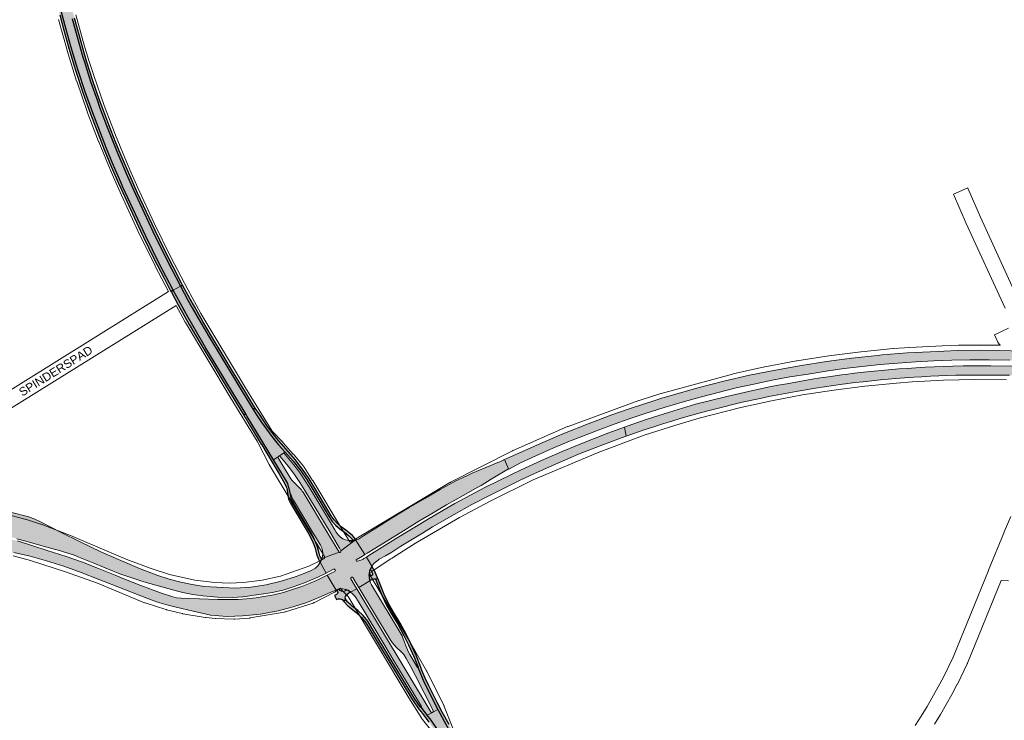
# Paper-space layout 'Layout1' of a CAD drawing. Header units: metres. Extents: x 123097 to 144122, y 392739 to 407589.
# Tile 416 of 510: x 133311 to 134132, y 400876 to 401461. Entities that reach past the tile are written whole.
import ezdxf
from ezdxf.enums import TextEntityAlignment as Align

# ---------------------------------------------------------------- set-up
doc = ezdxf.new("R2010")
doc.units = ezdxf.units.M
doc.header["$MEASUREMENT"] = 0
for name, color, linetype, lineweight in [('gs-anno-wegen algemeen tekst', 7, 'Continuous', 0), ('gs-knt-aanvullende hoofdweg', 7, 'Continuous', 0), ('gs-knt-hoofdweg', 7, 'Continuous', 0), ('gs-knt-wegen algemeen', 7, 'Continuous', 0), ('ir-ARC-asfalt-hoofdwegen-te inspecteren', 5, 'Continuous', 0), ('ir-ARC-fietspaden naastliggend- te inspecteren', 1, 'Continuous', 0)]:
    doc.layers.add(name, color=color, linetype=linetype, lineweight=lineweight)
doc.styles.add('Style-Arial', font='arial.ttf')

psp = doc.layouts.get("Layout1")

# ---------------------------------------------------------------- hatches: boundary and pattern name
at = {"layer": 'ir-ARC-asfalt-hoofdwegen-te inspecteren', "linetype": 'Continuous', "lineweight": 13, "extrusion": (0, 0, -1)}
for points in [[(-133389.48, 401357.037), (-133383.472, 401372.308), (-133377.695, 401387.667), (-133375.843, 401392.937), (-133370.201, 401409.06), (-133365.002, 401425.332), (-133363.844, 401429.224), (-133354.813, 401461.391), (-133353.392, 401466.687), (-133348.787, 401484.36), (-133344.429, 401502.096), (-133341.296, 401515.199), (-133340.071, 401520.824), (-133333.128, 401519.324), (-133340.473, 401488.097), (-133342.422, 401480.554), (-133349.804, 401452.367), (-133353.974, 401437.52), (-133358.347, 401422.731), (-133359.779, 401418.271), (-133365.63, 401400.442), (-133371.983, 401382.786), (-133383.415, 401353.076), (-133389.253, 401339.039), (-133395.342, 401325.109), (-133397.217, 401320.898), (-133413.673, 401285.342), (-133416.287, 401279.97), (-133427.45, 401257.348), (-133439.054, 401234.95), (-133445.233, 401238.217), (-133437.616, 401252.89), (-133430.202, 401267.667), (-133422.199, 401283.995), (-133407.608, 401315.051), (-133400.977, 401329.804), (-133392.928, 401348.608)], [(-133693.574, 400830.558), (-133673.177, 400861.765), (-133666.781, 400872.374), (-133659.821, 400885.306), (-133655.717, 400883.097), (-133655.307, 400882.876), (-133650.991, 400880.553), (-133654.201, 400876.387), (-133687.883, 400826.795)]]:
    psp.add_hatch(color=5, dxfattribs=at).paths.add_polyline_path(points, flags=0)
at = {"layer": 'ir-ARC-asfalt-hoofdwegen-te inspecteren', "linetype": 'Continuous', "lineweight": 13}
for points in [[(133499.637, 401131.831), (133500.955, 401129.651), (133504.851, 401123.205), (133522.88, 401093.482), (133526.979, 401096.348), (133526.991, 401096.356), (133531.437, 401099.465), (133532.391, 401100.254), (133527.077, 401106.125), (133521.522, 401112.849), (133512.571, 401125.159), (133508.151, 401131.838), (133505.84, 401135.591), (133497.519, 401149.105), (133479.231, 401179.405), (133469.441, 401195.596), (133462.154, 401207.888), (133455.075, 401220.301), (133451.46, 401226.785), (133445.233, 401238.217), (133439.054, 401234.95), (133451.294, 401212.915), (133463.818, 401191.04), (133466.352, 401186.771), (133473.321, 401175.324), (133481.351, 401162.013), (133489.461, 401148.667)], [(134156.177, 401183.819), (134147.89, 401184.118), (134128.223, 401184.699), (134111.762, 401184.847), (134093.279, 401184.628), (134070.587, 401183.716), (134051.531, 401182.705), (134030.696, 401181.025), (134026.745, 401180.662), (134005.287, 401178.313), (133983.983, 401175.587), (133963.143, 401172.301), (133941.47, 401168.396), (133919.965, 401164.001), (133898.489, 401159.099), (133876.755, 401153.5), (133846.839, 401144.85), (133840.94, 401143.008), (133819.379, 401136.048), (133804.954, 401130.974), (133785.429, 401123.646), (133765.69, 401115.759), (133745.475, 401107.108), (133725.036, 401097.974), (133715.516, 401093.779), (133718.908, 401086.128), (133719.099, 401085.74), (133728.935, 401090.907), (133738.611, 401095.396), (133753.453, 401102.047), (133768.369, 401108.388), (133783.635, 401114.486), (133795.785, 401119.224), (133807.72, 401123.597), (133818.576, 401127.42), (133833.62, 401132.491), (133848.594, 401137.166), (133863.668, 401141.731), (133878.686, 401145.85), (133893.656, 401149.793), (133908.679, 401153.423), (133923.633, 401156.734), (133938.691, 401159.841), (133949.02, 401161.877), (133953.643, 401162.725), (133968.728, 401165.088), (133985.473, 401167.838), (133998.781, 401169.625), (134013.783, 401171.406), (134028.899, 401172.974), (134043.668, 401174.228), (134058.769, 401175.314), (134073.66, 401176.068), (134088.719, 401176.606), (134103.723, 401176.891), (134119.804, 401176.912), (134137.108, 401176.608), (134152.482, 401176.093), (134163.64, 401175.62), (134182.043, 401174.616), (134197.068, 401173.616), (134200.515, 401173.348), (134204.385, 401180.918), (134193.461, 401181.724), (134182.04, 401182.47), (134176.153, 401182.826), (134165.05, 401183.498)], [(134057.065, 401162.39), (134063.512, 401162.822), (134070.787, 401163.234), (134077.856, 401163.569), (134084.928, 401163.833), (134091.892, 401164.011), (134098.857, 401164.124), (134112.701, 401164.198), (134122.944, 401164.181), (134136.905, 401163.989), (134171.446, 401162.717), (134184.944, 401161.972), (134194.473, 401161.298), (134198.059, 401168.547), (134178.659, 401169.886), (134163.847, 401170.733), (134140.343, 401171.64), (134121.219, 401171.924), (134113.971, 401171.972), (134106.723, 401171.956), (134098.137, 401171.828), (134089.553, 401171.626), (134081.828, 401171.387), (134074.105, 401171.086), (134066.33, 401170.727), (134058.558, 401170.298), (134051.554, 401169.823), (134044.555, 401169.281), (134030.021, 401168.013), (134014.957, 401166.508), (134007.559, 401165.701), (134000, 401164.711), (133997.018, 401164.341), (133985.919, 401162.786), (133979.066, 401161.765), (133972.22, 401160.694), (133950.903, 401157.032), (133943.825, 401155.744), (133936.677, 401154.321), (133922.543, 401151.333), (133915.556, 401149.78), (133908.233, 401148.071), (133900.924, 401146.307), (133874.87, 401139.814), (133853.188, 401133.368), (133834.463, 401127.337), (133822.552, 401123.319), (133815.73, 401120.851), (133817.113, 401113.24), (133831.994, 401118.44), (133840.792, 401121.345), (133847.463, 401123.47), (133855.195, 401125.854), (133862.946, 401128.175), (133869.905, 401130.199), (133876.883, 401132.159), (133883.958, 401134.061), (133898.571, 401137.851), (133906.113, 401139.725), (133913.778, 401141.493), (133928.785, 401144.763), (133936.123, 401146.283), (133943.458, 401147.736), (133958.863, 401150.61), (133966.936, 401152.011), (133974.985, 401153.274), (133997.607, 401156.575), (134000, 401156.869), (134007.801, 401157.888), (134014.696, 401158.666), (134029.046, 401160.155), (134035.553, 401160.761), (134035.667, 401160.771), (134042.065, 401161.316), (134049.151, 401161.86)], [(133721.236, 401081.404), (133699.666, 401070.653), (133674.135, 401057.026), (133652.62, 401044.62), (133624.633, 401027.522), (133602.288, 401013.663), (133600.26, 401012.404), (133604.882, 401004.877), (133606.576, 401007.022), (133606.736, 401007.191), (133609.053, 401009.099), (133610.015, 401009.858), (133611.066, 401010.574), (133616.105, 401013.567), (133621.425, 401016.553), (133629.111, 401021.375), (133647.055, 401032.423), (133655.479, 401037.511), (133673.387, 401047.948), (133688.256, 401056.141), (133705.111, 401064.959), (133729.123, 401076.723), (133743.011, 401083.279), (133759.946, 401090.797), (133777.167, 401098.118), (133795.39, 401105.317), (133813.123, 401111.846), (133817.113, 401113.24), (133815.73, 401120.851), (133801.771, 401115.8), (133780.557, 401107.516), (133763.622, 401100.56), (133746.26, 401092.939), (133729.293, 401085.093)], [(133574.065, 401035.044), (133570.247, 401041.379), (133552.273, 401071.201), (133549.818, 401075.171), (133546.786, 401079.84), (133543.813, 401084.103), (133539.848, 401089.26), (133531.437, 401099.465), (133526.991, 401096.356), (133527.678, 401096.525), (133528.305, 401096.197), (133534.98, 401088.196), (133540.263, 401081.337), (133544.789, 401074.716), (133549.018, 401067.901), (133569.968, 401033.053), (133577.873, 401019.818), (133578.979, 401017.596), (133591.254, 401026.755), (133588.017, 401026.108), (133585.462, 401026.178), (133582.971, 401026.752), (133580.6, 401027.753), (133578.462, 401029.186), (133576.636, 401030.999), (133575.188, 401033.127)], [(133539.514, 401059.866), (133555.967, 401032.459), (133557.805, 401029.398), (133561.23, 401023.693), (133561.986, 401022.409), (133563.04, 401020.167), (133563.671, 401017.771), (133563.859, 401015.301), (133563.596, 401012.837), (133563.189, 401011.239), (133577.567, 401016.437), (133567.742, 401032.744), (133547.456, 401066.516), (133546.829, 401067.471), (133546.094, 401068.385), (133538.427, 401076.319), (133537.321, 401077.61), (133536.354, 401079.009), (133526.684, 401095.046), (133526.582, 401095.753), (133526.979, 401096.348), (133522.88, 401093.482), (133532.896, 401076.968), (133534.633, 401073.736), (133535.666, 401070.215), (133535.751, 401069.807), (133536.954, 401064.721), (133537.171, 401064.821), (133538.202, 401062.277)], [(133715.516, 401093.779), (133714.729, 401093.432), (133714.802, 401093.297), (133688.512, 401082.277), (133686.243, 401081.335), (133679.788, 401078.347), (133674.879, 401075.924), (133661.904, 401068.84), (133648.913, 401061.347), (133636.066, 401053.67), (133623.258, 401045.835), (133610.492, 401037.868), (133597.808, 401029.986), (133593.595, 401027.424), (133593.41, 401027.349), (133591.254, 401026.755), (133598.9, 401014.42), (133600.988, 401015.719), (133607.348, 401019.676), (133631.113, 401034.411), (133643.951, 401042.232), (133655.959, 401049.385), (133667.23, 401055.849), (133681.147, 401063.713), (133693.354, 401070.579), (133695.94, 401072.05), (133704.466, 401077.246), (133718.908, 401086.128)], [(133174.33, 401044.296), (133174.708, 401043.944), (133195.908, 401042.784), (133208.558, 401041.9), (133223.527, 401040.78), (133232.851, 401040.07), (133244.108, 401039.212), (133251.672, 401038.601), (133254.549, 401038.325), (133257.856, 401037.927), (133265.002, 401036.982), (133279.307, 401034.682), (133293.944, 401031.578), (133308.759, 401027.729), (133316.245, 401025.592), (133330.723, 401021.527), (133345.072, 401017.471), (133353.003, 401015.24), (133356.077, 401014.226), (133359.065, 401012.981), (133373.039, 401007.215), (133388.922, 401000.676), (133394.739, 400998.453), (133407.013, 400994.142), (133414.662, 400991.725), (133434.63, 400986.169), (133443.717, 400983.655), (133447.104, 400982.794), (133455.443, 400981.216), (133463.846, 400980.022), (133476.052, 400979.067), (133488.292, 400978.814), (133497.292, 400979.242), (133521.974, 400982.824), (133531.695, 400985.168), (133539.29, 400987.577), (133548.696, 400990.937), (133559.732, 400995.724), (133566.635, 400999.112), (133561.848, 401008.021), (133560.086, 401005.29), (133557.72, 401003.061), (133554.888, 401001.466), (133553.072, 401000.637), (133541.742, 400996.265), (133529.285, 400992.257), (133516.734, 400989.315), (133504.016, 400987.358), (133491.047, 400986.342), (133464.853, 400987.948), (133455.075, 400989.412), (133445.392, 400991.412), (133435.834, 400993.941), (133426.43, 400996.993), (133410.898, 401002.987), (133395.54, 401009.413), (133378.777, 401016.914), (133362.188, 401024.792), (133345.245, 401033.159), (133328.472, 401041.86), (133323.642, 401044.08), (133318.632, 401045.857), (133303.533, 401049.87), (133288.276, 401053.234), (133275.029, 401055.726), (133261.691, 401057.676), (133248.285, 401059.079), (133237.202, 401059.813), (133230.863, 401060.272), (133224.557, 401061.065), (133199.585, 401058.538), (133202.167, 401056.995), (133202.33, 401056.429), (133201.852, 401056.085), (133199.3, 401056.311), (133198.915, 401056.475), (133198.751, 401056.861), (133198.81, 401058.145), (133199.091, 401058.502), (133186.596, 401057.592), (133184.37, 401057.549), (133175.294, 401058.361), (133168.245, 401058.65), (133160.301, 401059.077), (133156.795, 401059.337), (133155.789, 401045.696), (133159.294, 401045.442)], [(133169.152, 401043.022), (133159.656, 401043.622), (133155.658, 401043.914), (133154.523, 401028.525), (133154.89, 401028.498), (133155.019, 401029.848), (133163.457, 401029.305), (133165.388, 401029.181), (133183.442, 401027.719), (133184.329, 401026.898), (133184.638, 401025.73), (133203.854, 401024.559), (133203.255, 401024.976), (133203.216, 401025.231), (133206.31, 401026.106), (133209.523, 401026.242), (133210.956, 401026.193), (133215.414, 401025.823), (133215.327, 401025.665), (133260.36, 401022.37), (133276.33, 401020.903), (133292.209, 401018.649), (133306.055, 401016.13), (133319.785, 401013.036), (133333.373, 401009.372), (133347.919, 401004.698), (133362.324, 400999.606), (133376.577, 400994.102), (133397.844, 400985.575), (133418.434, 400977.62), (133426.062, 400974.92), (133433.805, 400972.571), (133441.648, 400970.58), (133455.874, 400967.261), (133470.137, 400963.92), (133484.016, 400962.787), (133497.021, 400963.289), (133511.929, 400964.845), (133526.615, 400967.553), (133539.208, 400970.778), (133550.55, 400974.58), (133551.899, 400975.123), (133560.743, 400978.686), (133570.122, 400982.869), (133574.91, 400984.797), (133575.073, 400984.871), (133567.659, 400997.328), (133558.649, 400992.98), (133553.386, 400990.761), (133546.468, 400987.986), (133538.628, 400985.264), (133531.011, 400982.951), (133522.968, 400981.011), (133514.62, 400979.404), (133508.323, 400978.462), (133500.369, 400977.501), (133493.204, 400977.052), (133486.795, 400976.9), (133476.27, 400977.131), (133461.161, 400977.633), (133445.676, 400978.102), (133441.74, 400978.518), (133437.909, 400979.513), (133429.406, 400982.36), (133420.972, 400985.405), (133419.664, 400985.878), (133412.151, 400988.795), (133399.387, 400993.778), (133390.717, 400997.277), (133376.925, 401002.757), (133363.398, 401008.029), (133349.739, 401012.951), (133334.07, 401017.969), (133309.221, 401025.834), (133302.902, 401027.509), (133290.802, 401029.59), (133278.643, 401031.297), (133266.438, 401032.628), (133213.141, 401036.434), (133212.661, 401036.468), (133195.527, 401037.771), (133194.347, 401038.234), (133193.543, 401039.213), (133193.318, 401040.46), (133193.729, 401041.658), (133194.672, 401042.505), (133195.908, 401042.784), (133174.708, 401043.944), (133174.652, 401043.49), (133174.267, 401043.244), (133171.715, 401043.008)], [(133592.326, 400985.96), (133590.173, 400989.538), (133587.28, 400994.311), (133587.206, 400994.714), (133587.436, 400995.054), (133588.238, 400995.529), (133588.636, 400995.592), (133588.965, 400995.361), (133591.883, 400990.527), (133594.022, 400987.01), (133603.149, 400992.499), (133602.513, 400995.206), (133602.539, 400997.986), (133602.636, 400998.86), (133602.843, 401000.327), (133603.102, 401001.303), (133603.882, 401003.145), (133604.882, 401004.877), (133600.26, 401012.404), (133598.173, 401011.124), (133597.594, 401010.792), (133595.734, 401009.927), (133592.919, 401008.853), (133592.146, 401008.881), (133591.632, 401009.459), (133591.638, 401009.815), (133591.862, 401010.093), (133596.91, 401013.148), (133598.9, 401014.42), (133591.254, 401026.755), (133578.979, 401017.596), (133579.036, 401017.037), (133578.712, 401016.578), (133578.276, 401016.282), (133577.888, 401016.207), (133577.567, 401016.437), (133563.189, 401011.239), (133562.622, 401009.587), (133561.848, 401008.021), (133566.635, 400999.112), (133569.322, 401000.4), (133572.904, 401002.269), (133573.686, 401002.308), (133574.274, 401001.792), (133574.338, 401001.012), (133573.841, 401000.407), (133570.261, 400998.638), (133567.659, 400997.328), (133575.073, 400984.871), (133578.197, 400985.87), (133578.281, 400985.886), (133580.66, 400985.86), (133581.818, 400985.676), (133582.822, 400985.414), (133585.112, 400984.508), (133587.144, 400983.115)], [(133594.022, 400987.01), (133620.102, 400943.681), (133621.853, 400941.232), (133625.205, 400937.309), (133628.965, 400933.775), (133631.421, 400931.017), (133633.406, 400927.902), (133637.354, 400920.861), (133641.103, 400913.838), (133655.996, 400884.326), (133656.054, 400883.667), (133655.717, 400883.097), (133659.821, 400885.306), (133648.419, 400907.767), (133643.238, 400920.543), (133642.873, 400920.331), (133636.597, 400931.123), (133635.215, 400933.677), (133633.976, 400936.304), (133631.096, 400944.275), (133630.018, 400946.839), (133629.31, 400948.2), (133604.634, 400989.261), (133603.808, 400990.837), (133603.152, 400992.491), (133603.149, 400992.499)], [(133654.127, 400883.32), (133592.326, 400985.96), (133587.144, 400983.115), (133588.781, 400981.783), (133590.193, 400980.298), (133590.39, 400980.09), (133591.473, 400978.665), (133591.481, 400978.652), (133594.178, 400974.168), (133616.436, 400937.165), (133622.454, 400927.173), (133630.837, 400913.204), (133646.221, 400887.744), (133646.306, 400886.995), (133646.136, 400886.853), (133650.991, 400880.553), (133655.307, 400882.876), (133654.646, 400882.908)]]:
    psp.add_hatch(color=5, dxfattribs=at).paths.add_polyline_path(points, flags=0)
at = {"layer": 'ir-ARC-fietspaden naastliggend- te inspecteren', "linetype": 'Continuous', "lineweight": 30}
for points in [[(133338.532, 401487.613), (133340.574, 401479.456), (133344.418, 401464.771), (133347.875, 401451.839), (133352.053, 401436.966), (133356.433, 401422.151), (133357.87, 401417.674), (133363.739, 401399.791), (133370.111, 401382.082), (133377.523, 401362.555), (133381.561, 401352.325), (133387.412, 401338.254), (133393.517, 401324.291), (133395.395, 401320.073), (133411.865, 401284.487), (133414.48, 401279.113), (133422.816, 401261.965), (133431.487, 401244.984), (133437.24, 401233.993), (133437.755, 401234.265), (133439.054, 401234.95), (133427.45, 401257.348), (133416.287, 401279.97), (133413.673, 401285.342), (133397.217, 401320.898), (133395.342, 401325.109), (133389.253, 401339.039), (133383.415, 401353.076), (133371.983, 401382.786), (133365.63, 401400.442), (133359.779, 401418.271), (133358.347, 401422.731), (133353.974, 401437.52), (133349.804, 401452.367), (133342.422, 401480.554), (133340.473, 401488.097), (133333.128, 401519.324), (133331.202, 401518.908), (133334.756, 401503.234)], [(133559.072, 401014.022), (133559.944, 401011.384), (133560.296, 401010.657), (133561.276, 401008.939), (133561.848, 401008.021), (133562.622, 401009.587), (133563.189, 401011.239), (133562.813, 401011.202), (133562.51, 401011.427), (133561.998, 401012.298), (133561.51, 401013.445), (133560.883, 401015.759), (133559.414, 401020.954), (133557.407, 401026.484), (133554.793, 401031.755), (133554.461, 401032.33), (133542.771, 401051.877), (133538.141, 401060.266), (133537.517, 401061.595), (133537.159, 401063.019), (133536.993, 401064.395), (133536.954, 401064.721), (133535.751, 401069.807), (133535.666, 401070.215), (133534.633, 401073.736), (133532.896, 401076.968), (133522.88, 401093.482), (133504.851, 401123.205), (133500.955, 401129.651), (133499.637, 401131.831), (133497.932, 401130.797), (133498.989, 401129.055), (133499.145, 401129.152), (133503.406, 401121.971), (133512.59, 401106.627), (133512.721, 401106.63), (133515.93, 401101.251), (133527.505, 401081.848), (133529.76, 401078.068), (133531.991, 401074.057), (133533.435, 401070.909), (133533.817, 401069.784), (133534.08, 401068.625), (133534.443, 401066.648), (133534.965, 401062.762), (133535.435, 401060.607), (133536.32, 401058.587), (133536.991, 401057.303), (133540.722, 401051.12), (133551.775, 401032.597), (133554.051, 401028.538), (133555.951, 401024.291), (133557.461, 401019.889)], [(133645.163, 400921.96), (133642.118, 400929.726), (133637.408, 400940.058), (133633.342, 400948.107), (133628.373, 400957.346), (133622.79, 400966.584), (133618.732, 400973.745), (133615.192, 400981.177), (133612.188, 400988.84), (133609.842, 400994.646), (133607.933, 400993.875), (133610.119, 400988.402), (133613.246, 400980.504), (133616.899, 400972.835), (133621.061, 400965.43), (133626.564, 400956.32), (133631.485, 400946.992), (133635.443, 400939.199), (133640.107, 400929.009), (133643.445, 400920.663), (133643.238, 400920.543), (133648.419, 400907.767), (133659.821, 400885.306), (133666.781, 400872.374), (133673.177, 400861.765), (133693.574, 400830.558), (133695.261, 400831.673), (133688.49, 400841.915), (133682.548, 400851.031), (133676.77, 400860.261), (133672.766, 400866.903), (133669.237, 400872.899), (133663.497, 400883.18), (133659.26, 400891.206), (133652.33, 400904.889), (133649.369, 400911.361), (133646.676, 400917.825)], [(133586.604, 400983.173), (133587.144, 400983.115), (133585.112, 400984.508), (133582.822, 400985.414), (133583.149, 400985.142), (133583.189, 400984.719), (133582.662, 400984.171), (133581.145, 400983.71), (133579.566, 400983.857), (133578.16, 400984.592), (133577.827, 400985.256), (133577.891, 400985.636), (133578.197, 400985.87), (133575.073, 400984.871), (133575.42, 400984.832), (133575.654, 400984.574), (133576.137, 400983.794), (133576.359, 400982.887), (133576.114, 400981.986), (133575.463, 400981.316), (133574.3, 400980.571), (133573.768, 400980.313), (133575.302, 400977.156), (133576.864, 400977.653), (133578.501, 400977.56), (133579.997, 400976.888), (133581.154, 400975.727), (133583.06, 400977.033), (133582.671, 400978.281), (133582.878, 400979.571), (133584.102, 400981.264), (133585.633, 400982.685)], [(133620.229, 400927.784), (133615.624, 400935.444), (133604.587, 400953.771), (133601.397, 400958.88), (133597.593, 400963.549), (133593.234, 400967.706), (133588.822, 400971.077), (133586.954, 400972.751), (133585.193, 400974.537), (133584.638, 400975.161), (133583.06, 400977.033), (133581.154, 400975.727), (133581.38, 400975.36), (133584.785, 400971.791), (133588.594, 400968.657), (133591.851, 400966.157), (133596.074, 400962.114), (133599.748, 400957.566), (133602.814, 400952.587), (133614.646, 400933.075), (133617.343, 400928.597), (133633.411, 400901.838), (133638.746, 400893.419), (133644.16, 400885.654), (133644.973, 400884.64), (133647.889, 400880.757), (133652.487, 400874.772), (133658.578, 400866.262), (133676.286, 400840.378), (133686.231, 400825.703), (133687.883, 400826.795), (133654.201, 400876.387), (133650.991, 400880.553), (133646.136, 400886.853), (133645.567, 400887.314), (133640.532, 400894.535), (133635.161, 400902.975)]]:
    psp.add_hatch(color=1, dxfattribs=at).paths.add_polyline_path(points, flags=0)
at = {"layer": 'ir-ARC-fietspaden naastliggend- te inspecteren', "linetype": 'Continuous', "lineweight": 30, "extrusion": (0, 0, -1)}
for points in [[(-133356.743, 401461.916), (-133355.324, 401467.205), (-133350.725, 401484.851), (-133346.375, 401502.559), (-133343.529, 401514.648), (-133343.24, 401515.878), (-133342.07, 401521.256), (-133340.071, 401520.824), (-133341.296, 401515.199), (-133344.429, 401502.096), (-133348.787, 401484.36), (-133353.392, 401466.687), (-133354.813, 401461.391), (-133363.844, 401429.224), (-133365.002, 401425.332), (-133370.201, 401409.06), (-133375.843, 401392.937), (-133377.695, 401387.667), (-133383.472, 401372.308), (-133389.48, 401357.037), (-133392.928, 401348.608), (-133400.977, 401329.804), (-133407.608, 401315.051), (-133422.199, 401283.995), (-133430.202, 401267.667), (-133437.616, 401252.89), (-133445.233, 401238.217), (-133447.006, 401239.154), (-133446.124, 401240.781), (-133438.965, 401254.617), (-133431.997, 401268.55), (-133424.003, 401284.858), (-133409.424, 401315.889), (-133402.816, 401330.591), (-133394.773, 401349.38), (-133391.336, 401357.783), (-133385.339, 401373.026), (-133379.572, 401388.357), (-133377.722, 401393.623), (-133372.098, 401409.695), (-133366.915, 401425.915), (-133365.765, 401429.78)], [(-133456.821, 401221.277), (-133453.341, 401227.47), (-133447.006, 401239.154), (-133445.233, 401238.217), (-133451.46, 401226.785), (-133455.075, 401220.301), (-133462.154, 401207.888), (-133469.441, 401195.596), (-133479.231, 401179.405), (-133497.519, 401149.105), (-133505.84, 401135.591), (-133507.63, 401136.676), (-133506.225, 401138.835), (-133499.356, 401149.97), (-133489.56, 401166.18), (-133480.865, 401180.591), (-133471.153, 401196.63), (-133463.883, 401208.893)], [(-133464.644, 401185.731), (-133471.613, 401174.284), (-133479.7, 401160.809), (-133487.535, 401147.935), (-133497.932, 401130.797), (-133499.637, 401131.831), (-133489.461, 401148.667), (-133481.351, 401162.013), (-133473.321, 401175.324), (-133466.352, 401186.771), (-133463.818, 401191.04), (-133451.294, 401212.915), (-133439.054, 401234.95), (-133437.755, 401234.265), (-133437.24, 401233.993), (-133437.58, 401233.344), (-133443.197, 401222.853), (-133452.543, 401206.373), (-133462.101, 401190.015)], [(-133532.391, 401100.254), (-133539.327, 401092.383), (-133545.475, 401084.427), (-133550.786, 401076.488), (-133557.252, 401065.955), (-133569.215, 401045.866), (-133571.709, 401042.205), (-133574.717, 401038.836), (-133578.143, 401035.891), (-133581.942, 401033.196), (-133585.761, 401030.091), (-133587.625, 401028.171), (-133588.349, 401027.201), (-133588.484, 401026.563), (-133588.017, 401026.108), (-133591.254, 401026.755), (-133590.037, 401028.645), (-133588.627, 401030.396), (-133586.014, 401032.751), (-133583.228, 401034.898), (-133579.315, 401037.613), (-133576.149, 401040.339), (-133573.367, 401043.457), (-133571.018, 401046.912), (-133559.026, 401067.091), (-133552.592, 401077.564), (-133547.118, 401085.685), (-133540.838, 401093.841), (-133525.525, 401111.308), (-133517.821, 401121.336), (-133511.053, 401131.465), (-133510.237, 401132.673), (-133507.63, 401136.676), (-133505.84, 401135.591), (-133508.151, 401131.838), (-133512.571, 401125.159), (-133521.522, 401112.849), (-133527.077, 401106.125)], [(-133603.217, 401001.565), (-133603.739, 401001.684), (-133604.086, 401001.515), (-133604.358, 401001.194), (-133605.108, 400999.345), (-133605.397, 400998.34), (-133605.301, 400997.608), (-133604.772, 400997.093), (-133604.224, 400996.92), (-133603.294, 400996.59), (-133602.883, 400996.615), (-133602.652, 400996.955), (-133602.539, 400997.986), (-133602.513, 400995.206), (-133603.149, 400992.499), (-133603.172, 400992.897), (-133603.473, 400993.158), (-133606.884, 400994.336), (-133607.523, 400994.366), (-133607.933, 400993.875), (-133609.842, 400994.646), (-133609.635, 400995.16), (-133607.223, 401000.406), (-133606.79, 401001.35), (-133606.25, 401002.402), (-133604.882, 401004.877), (-133603.882, 401003.145), (-133603.102, 401001.303)]]:
    psp.add_hatch(color=1, dxfattribs=at).paths.add_polyline_path(points, flags=0)

# ---------------------------------------------------------------- linework, layer by layer
at = {"layer": 'gs-knt-aanvullende hoofdweg', "color": 7, "linetype": 'Continuous', "flags": 128}
for points in [[(133435.311, 401233.818), (133424.197, 401255.07), (133424.117, 401255.227), (133409.696, 401284.459), (133409.616, 401284.626), (133395.917, 401314.203), (133395.861, 401314.329), (133389.284, 401329.242), (133389.247, 401329.326), (133382.854, 401344.318), (133382.807, 401344.43), (133376.972, 401358.748), (133376.907, 401358.914), (133367.433, 401383.838), (133367.356, 401384.049), (133358.633, 401409.246), (133358.58, 401409.406), (133354.503, 401422.101), (133354.469, 401422.208), (133350.583, 401434.962), (133350.536, 401435.124), (133343.34, 401460.799)], [(133357.833, 401464.744), (133364.976, 401439.259), (133368.821, 401426.64), (133372.854, 401414.08), (133381.513, 401389.069), (133390.915, 401364.334), (133396.694, 401350.154), (133403.045, 401335.26), (133409.576, 401320.453), (133423.207, 401291.022), (133437.548, 401261.952), (133451.35, 401235.559), (133462.278, 401215.639), (133499.474, 401153.566), (133521.771, 401117.335), (133530.491, 401108.305), (133530.714, 401108.064), (133539.339, 401098.314), (133539.492, 401098.135), (133547.742, 401088.198), (133547.93, 401087.962), (133547.989, 401087.882), (133548.021, 401087.841), (133548.051, 401087.798), (133548.109, 401087.718), (133548.278, 401087.468), (133555.403, 401076.406), (133555.528, 401076.204), (133580, 401035.437), (133586.365, 401025.158), (133586.906, 401024.789)], [(133565.305, 401011.272), (133565.216, 401012.958), (133538.466, 401057.78), (133519.482, 401089.067), (133519.345, 401089.302), (133519.216, 401089.542), (133509.251, 401109.02), (133486.659, 401145.732), (133486.613, 401145.808), (133449.32, 401208.042), (133449.178, 401208.29), (133441.48, 401222.322)], [(133603.053, 400999.625), (133603.888, 400996.28), (133603.89, 400996.276)], [(133603.89, 400996.276), (133604.773, 400994.779), (133604.787, 400994.755), (133637.338, 400940.456), (133637.34, 400940.453), (133637.408, 400940.337), (133650.534, 400917.525), (133650.646, 400917.322), (133650.753, 400917.115), (133664.94, 400888.491), (133665.075, 400888.204), (133665.198, 400887.911), (133672.879, 400868.427)], [(133660.133, 400860.463), (133647.017, 400876.987), (133646.84, 400877.218), (133646.785, 400877.297), (133646.756, 400877.337), (133646.728, 400877.378), (133646.673, 400877.456), (133646.515, 400877.701), (133635.828, 400894.951), (133635.778, 400895.033), (133584.965, 400979.451), (133583.939, 400980.528), (133582.638, 400981.893), (133581.893, 400982.674), (133581.731, 400982.85), (133578.548, 400986.411)]]:
    psp.add_lwpolyline(points, dxfattribs=at)
at = {"layer": 'gs-knt-hoofdweg', "color": 7, "linetype": 'Continuous', "flags": 128}
for points in [[(133586.906, 401024.789), (133590.198, 401026.741), (133669.887, 401074.506), (133670.134, 401074.649), (133670.387, 401074.782), (133722.293, 401101.063), (133722.489, 401101.159), (133722.687, 401101.25), (133768.143, 401121.235), (133768.375, 401121.332), (133768.611, 401121.423), (133827.438, 401142.982), (133827.627, 401143.048), (133827.817, 401143.11), (133845.959, 401148.746), (133846.229, 401148.825), (133905.786, 401165.055), (133906.166, 401165.149), (133932.445, 401170.948), (133932.682, 401170.996), (133959.125, 401176), (133959.363, 401176.042), (133985.944, 401180.245), (133986.183, 401180.279), (134012.879, 401183.68), (134013.119, 401183.707), (134039.857, 401186.296), (134040.037, 401186.311), (134053.555, 401187.312), (134053.736, 401187.323), (134080.515, 401188.697), (134080.695, 401188.705), (134094.194, 401189.093), (134094.315, 401189.095), (134107.82, 401189.278), (134108, 401189.279), (134129.177, 401189.088)], [(134134.317, 401160.185), (134107.975, 401160.422), (134094.864, 401160.245), (134081.758, 401159.868), (134055.45, 401158.518), (134042.404, 401157.552), (134016.213, 401155.016), (133990.141, 401151.694), (133964.181, 401147.589), (133938.356, 401142.702), (133912.693, 401137.04), (133877.988, 401128.259), (133858.481, 401122.534), (133832.871, 401114.313), (133793.516, 401099.69), (133739.309, 401076.715), (133703.446, 401059.086), (133677.916, 401045.536), (133641.311, 401023.997), (133622.16, 401011.784), (133621.964, 401011.664), (133621.765, 401011.548), (133620.557, 401010.872), (133606.031, 401001.316), (133605.881, 401001.22), (133605.703, 401001.111), (133605.543, 401001.019), (133603.053, 400999.625)], [(133293.526, 401049.814), (133315.394, 401044.081), (133315.606, 401044.023), (133315.815, 401043.958), (133328.483, 401039.884), (133328.686, 401039.816), (133328.887, 401039.742), (133354.979, 401029.783), (133355.265, 401029.668), (133383.919, 401017.446), (133383.981, 401017.419), (133400.331, 401010.28), (133420.041, 401003.164), (133435.988, 400997.895), (133457.077, 400993.238), (133473.928, 400991.203), (133486.091, 400990.523), (133497.822, 400991.156), (133513.247, 400993.276), (133528.601, 400996.606), (133552.226, 401004.74), (133562.601, 401009.936), (133562.64, 401009.956), (133565.305, 401011.272)], [(133578.548, 400986.411), (133576.97, 400985.335), (133574.397, 400983.582), (133574.123, 400983.404), (133573.843, 400983.237), (133573.556, 400983.081), (133557.061, 400974.578), (133556.756, 400974.429), (133556.445, 400974.293), (133556.128, 400974.17), (133555.806, 400974.061), (133532.827, 400966.795), (133532.485, 400966.695), (133532.139, 400966.61), (133531.79, 400966.541), (133503.453, 400961.593), (133503.179, 400961.55), (133502.903, 400961.517), (133502.626, 400961.493), (133490.641, 400960.666), (133490.355, 400960.651), (133490.068, 400960.647), (133489.781, 400960.653), (133474.457, 400961.245), (133474.11, 400961.266), (133466.545, 400961.888), (133466.193, 400961.925), (133465.842, 400961.977), (133447.275, 400965.177), (133447.003, 400965.229), (133446.733, 400965.29), (133433.616, 400968.5), (133433.36, 400968.567), (133433.107, 400968.642), (133415.732, 400974.132), (133415.396, 400974.247), (133415.065, 400974.376), (133376.007, 400990.644), (133349.209, 401000.21), (133319.997, 401009.565), (133305.675, 401013.381)]]:
    psp.add_lwpolyline(points, dxfattribs=at)
at = {"layer": 'gs-knt-wegen algemeen', "color": 7, "linetype": 'Continuous', "flags": 128}
for points in [[(134133.041, 401220.117), (134100.684, 401290.592), (134100.615, 401290.747), (134090.19, 401315.105, -0.3845969), (134090.195, 401315.117), (134102.147, 401320.233, -0.3845949), (134102.16, 401320.228), (134112.552, 401295.947), (134144.951, 401225.381)], [(133441.48, 401222.322), (133254.444, 401105.893), (133255.57, 401103.91), (133256.305, 401103.028), (133258.399, 401101.189), (133259.164, 401100.706), (133261.507, 401099.68), (133267.099, 401098.205), (133272.871, 401097.38, -0.3699071), (133272.879, 401097.37), (133271.041, 401084.499, -0.279158), (133271.033, 401084.492)], [(134129.177, 401189.088), (134129.072, 401189.165), (134128.826, 401189.363), (134128.59, 401189.572), (134128.365, 401189.792), (134128.151, 401190.023), (134127.948, 401190.264), (134127.757, 401190.515), (134127.578, 401190.775), (134127.412, 401191.043), (134127.259, 401191.318), (134127.12, 401191.601), (134124.266, 401197.768, -0.3845766), (134124.271, 401197.781), (134136.069, 401203.241, -0.3845695)]]:
    psp.add_lwpolyline(points, format="xyb", dxfattribs=at)
for points in [[(133246.326, 401116.176), (133435.311, 401233.818)], [(134058.03, 400871.931), (134063.091, 400879.811), (134067.969, 400887.769), (134077.284, 400904.101), (134081.633, 400912.321), (134089.787, 400928.97), (134119.25, 401001.342), (134119.254, 401001.353), (134132.315, 401033.262), (134132.357, 401033.362), (134137.932, 401046.358)], [(134129.806, 400992.742), (134101.761, 400923.853), (134101.674, 400923.648), (134101.579, 400923.445), (134093.282, 400906.503), (134093.189, 400906.321), (134088.744, 400897.92), (134088.645, 400897.74), (134079.228, 400881.23), (134079.123, 400881.053), (134074.156, 400872.949)], [(134135.957, 400992.652), (134130.115, 400992.768), (134129.806, 400992.742)]]:
    psp.add_lwpolyline(points, dxfattribs=at)
at = {"layer": 'ir-ARC-asfalt-hoofdwegen-te inspecteren', "color": 5, "linetype": 'Continuous', "lineweight": 13, "flags": 128}
for points in [[(133342.422, 401480.554), (133349.804, 401452.367), (133353.974, 401437.52), (133358.347, 401422.731), (133359.779, 401418.271), (133365.63, 401400.442), (133371.983, 401382.786), (133383.415, 401353.076), (133389.253, 401339.039), (133395.342, 401325.109), (133397.217, 401320.898), (133413.673, 401285.342), (133416.287, 401279.97), (133427.45, 401257.348), (133439.054, 401234.95), (133445.233, 401238.217), (133437.616, 401252.89), (133430.202, 401267.667), (133422.199, 401283.995), (133407.608, 401315.051), (133400.977, 401329.804), (133392.928, 401348.608), (133389.48, 401357.037), (133383.472, 401372.308), (133377.695, 401387.667), (133375.843, 401392.937), (133370.201, 401409.06), (133365.002, 401425.332), (133363.844, 401429.224), (133354.813, 401461.391)], [(134140.343, 401171.64), (134121.219, 401171.924), (134113.971, 401171.972), (134106.723, 401171.956), (134098.137, 401171.828), (134089.553, 401171.626), (134081.828, 401171.387), (134074.105, 401171.086), (134066.33, 401170.727), (134058.558, 401170.298), (134051.554, 401169.823), (134044.555, 401169.281), (134030.021, 401168.013), (134014.957, 401166.508), (134007.559, 401165.701), (134000, 401164.711), (133997.018, 401164.341), (133985.919, 401162.786), (133979.066, 401161.765), (133972.22, 401160.694), (133950.903, 401157.032), (133943.825, 401155.744), (133936.677, 401154.321), (133922.543, 401151.333), (133915.556, 401149.78), (133908.233, 401148.071), (133900.924, 401146.307), (133874.87, 401139.814), (133853.188, 401133.368), (133834.463, 401127.337), (133822.552, 401123.319), (133815.73, 401120.851), (133817.113, 401113.24), (133831.994, 401118.44), (133840.792, 401121.345), (133847.463, 401123.47), (133855.195, 401125.854), (133862.946, 401128.175), (133869.905, 401130.199), (133876.883, 401132.159), (133883.958, 401134.061), (133898.571, 401137.851), (133906.113, 401139.725), (133913.778, 401141.493), (133928.785, 401144.763), (133936.123, 401146.283), (133943.458, 401147.736), (133958.863, 401150.61), (133966.936, 401152.011), (133974.985, 401153.274), (133997.607, 401156.575), (134000, 401156.869), (134007.801, 401157.888), (134014.696, 401158.666), (134029.046, 401160.155), (134035.553, 401160.761), (134035.667, 401160.771), (134042.065, 401161.316), (134049.151, 401161.86), (134057.065, 401162.39), (134063.512, 401162.822), (134070.787, 401163.234), (134077.856, 401163.569), (134084.928, 401163.833), (134091.892, 401164.011), (134098.857, 401164.124), (134112.701, 401164.198), (134122.944, 401164.181), (134136.905, 401163.989)]]:
    psp.add_lwpolyline(points, dxfattribs=at)
for points in [[(133499.637, 401131.831), (133500.955, 401129.651), (133504.851, 401123.205), (133522.88, 401093.482), (133526.979, 401096.348), (133526.991, 401096.356), (133531.437, 401099.465), (133532.391, 401100.254), (133527.077, 401106.125), (133521.522, 401112.849), (133512.571, 401125.159), (133508.151, 401131.838), (133505.84, 401135.591), (133497.519, 401149.105), (133479.231, 401179.405), (133469.441, 401195.596), (133462.154, 401207.888), (133455.075, 401220.301), (133451.46, 401226.785), (133445.233, 401238.217), (133439.054, 401234.95), (133451.294, 401212.915), (133463.818, 401191.04), (133466.352, 401186.771), (133473.321, 401175.324), (133481.351, 401162.013), (133489.461, 401148.667)], [(133574.065, 401035.044), (133570.247, 401041.379), (133552.273, 401071.201), (133549.818, 401075.171), (133546.786, 401079.84), (133543.813, 401084.103), (133539.848, 401089.26), (133531.437, 401099.465), (133526.991, 401096.356), (133527.678, 401096.525), (133528.305, 401096.197), (133534.98, 401088.196), (133540.263, 401081.337), (133544.789, 401074.716), (133549.018, 401067.901), (133569.968, 401033.053), (133577.873, 401019.818), (133578.979, 401017.596), (133591.254, 401026.755), (133588.017, 401026.108), (133585.462, 401026.178), (133582.971, 401026.752), (133580.6, 401027.753), (133578.462, 401029.186), (133576.636, 401030.999), (133575.188, 401033.127)], [(133539.514, 401059.866), (133555.967, 401032.459), (133557.805, 401029.398), (133561.23, 401023.693), (133561.986, 401022.409), (133563.04, 401020.167), (133563.671, 401017.771), (133563.859, 401015.301), (133563.596, 401012.837), (133563.189, 401011.239), (133577.567, 401016.437), (133567.742, 401032.744), (133547.456, 401066.516), (133546.829, 401067.471), (133546.094, 401068.385), (133538.427, 401076.319), (133537.321, 401077.61), (133536.354, 401079.009), (133526.684, 401095.046), (133526.582, 401095.753), (133526.979, 401096.348), (133522.88, 401093.482), (133532.896, 401076.968), (133534.633, 401073.736), (133535.666, 401070.215), (133535.751, 401069.807), (133536.954, 401064.721), (133537.171, 401064.821), (133538.202, 401062.277)], [(133715.516, 401093.779), (133714.729, 401093.432), (133714.802, 401093.297), (133688.512, 401082.277), (133686.243, 401081.335), (133679.788, 401078.347), (133674.879, 401075.924), (133661.904, 401068.84), (133648.913, 401061.347), (133636.066, 401053.67), (133623.258, 401045.835), (133610.492, 401037.868), (133597.808, 401029.986), (133593.595, 401027.424), (133593.41, 401027.349), (133591.254, 401026.755), (133598.9, 401014.42), (133600.988, 401015.719), (133607.348, 401019.676), (133631.113, 401034.411), (133643.951, 401042.232), (133655.959, 401049.385), (133667.23, 401055.849), (133681.147, 401063.713), (133693.354, 401070.579), (133695.94, 401072.05), (133704.466, 401077.246), (133718.908, 401086.128)], [(133592.326, 400985.96), (133590.173, 400989.538), (133587.28, 400994.311), (133587.206, 400994.714), (133587.436, 400995.054), (133588.238, 400995.529), (133588.636, 400995.592), (133588.965, 400995.361), (133591.883, 400990.527), (133594.022, 400987.01), (133603.149, 400992.499), (133602.513, 400995.206), (133602.539, 400997.986), (133602.636, 400998.86), (133602.843, 401000.327), (133603.102, 401001.303), (133603.882, 401003.145), (133604.882, 401004.877), (133600.26, 401012.404), (133598.173, 401011.124), (133597.594, 401010.792), (133595.734, 401009.927), (133592.919, 401008.853), (133592.146, 401008.881), (133591.632, 401009.459), (133591.638, 401009.815), (133591.862, 401010.093), (133596.91, 401013.148), (133598.9, 401014.42), (133591.254, 401026.755), (133578.979, 401017.596), (133579.036, 401017.037), (133578.712, 401016.578), (133578.276, 401016.282), (133577.888, 401016.207), (133577.567, 401016.437), (133563.189, 401011.239), (133562.622, 401009.587), (133561.848, 401008.021), (133566.635, 400999.112), (133569.322, 401000.4), (133572.904, 401002.269), (133573.686, 401002.308), (133574.274, 401001.792), (133574.338, 401001.012), (133573.841, 401000.407), (133570.261, 400998.638), (133567.659, 400997.328), (133575.073, 400984.871), (133578.197, 400985.87), (133578.281, 400985.886), (133580.66, 400985.86), (133581.818, 400985.676), (133582.822, 400985.414), (133585.112, 400984.508), (133587.144, 400983.115)], [(133594.022, 400987.01), (133620.102, 400943.681), (133621.853, 400941.232), (133625.205, 400937.309), (133628.965, 400933.775), (133631.421, 400931.017), (133633.406, 400927.902), (133637.354, 400920.861), (133641.103, 400913.838), (133655.996, 400884.326), (133656.054, 400883.667), (133655.717, 400883.097), (133659.821, 400885.306), (133648.419, 400907.767), (133643.238, 400920.543), (133642.873, 400920.331), (133636.597, 400931.123), (133635.215, 400933.677), (133633.976, 400936.304), (133631.096, 400944.275), (133630.018, 400946.839), (133629.31, 400948.2), (133604.634, 400989.261), (133603.808, 400990.837), (133603.152, 400992.491), (133603.149, 400992.499)], [(133654.127, 400883.32), (133592.326, 400985.96), (133587.144, 400983.115), (133588.781, 400981.783), (133590.193, 400980.298), (133590.39, 400980.09), (133591.473, 400978.665), (133591.481, 400978.652), (133594.178, 400974.168), (133616.436, 400937.165), (133622.454, 400927.173), (133630.837, 400913.204), (133646.221, 400887.744), (133646.306, 400886.995), (133646.136, 400886.853), (133650.991, 400880.553), (133655.307, 400882.876), (133654.646, 400882.908)], [(133693.574, 400830.558), (133673.177, 400861.765), (133666.781, 400872.374), (133659.821, 400885.306), (133655.717, 400883.097), (133655.307, 400882.876), (133650.991, 400880.553), (133654.201, 400876.387), (133687.883, 400826.795)]]:
    psp.add_lwpolyline(points, close=True, dxfattribs=at)
at = {"layer": 'ir-ARC-asfalt-hoofdwegen-te inspecteren', "color": 5, "linetype": 'Continuous', "lineweight": 13}
for points in [[(134147.89, 401184.118), (134128.223, 401184.699), (134111.762, 401184.847), (134093.279, 401184.628), (134070.587, 401183.716), (134051.531, 401182.705), (134030.696, 401181.025), (134026.745, 401180.662), (134005.287, 401178.313), (133983.983, 401175.587), (133963.143, 401172.301), (133941.47, 401168.396), (133919.965, 401164.001), (133898.489, 401159.099), (133876.755, 401153.5), (133846.839, 401144.85), (133840.94, 401143.008), (133819.379, 401136.048), (133804.954, 401130.974), (133785.429, 401123.646), (133765.69, 401115.759), (133745.475, 401107.108), (133725.036, 401097.974), (133715.516, 401093.779), (133718.908, 401086.128), (133719.099, 401085.74), (133728.935, 401090.907), (133738.611, 401095.396), (133753.453, 401102.047), (133768.369, 401108.388), (133783.635, 401114.486), (133795.785, 401119.224), (133807.72, 401123.597), (133818.576, 401127.42), (133833.62, 401132.491), (133848.594, 401137.166), (133863.668, 401141.731), (133878.686, 401145.85), (133893.656, 401149.793), (133908.679, 401153.423), (133923.633, 401156.734), (133938.691, 401159.841), (133949.02, 401161.877), (133953.643, 401162.725), (133968.728, 401165.088), (133985.473, 401167.838), (133998.781, 401169.625), (134013.783, 401171.406), (134028.899, 401172.974), (134043.668, 401174.228), (134058.769, 401175.314), (134073.66, 401176.068), (134088.719, 401176.606), (134103.723, 401176.891), (134119.804, 401176.912), (134137.108, 401176.608)], [(133308.759, 401027.729), (133316.245, 401025.592), (133330.723, 401021.527), (133345.072, 401017.471), (133353.003, 401015.24), (133356.077, 401014.226), (133359.065, 401012.981), (133373.039, 401007.215), (133388.922, 401000.676), (133394.739, 400998.453), (133407.013, 400994.142), (133414.662, 400991.725), (133434.63, 400986.169), (133443.717, 400983.655), (133447.104, 400982.794), (133455.443, 400981.216), (133463.846, 400980.022), (133476.052, 400979.067), (133488.292, 400978.814), (133497.292, 400979.242), (133521.974, 400982.824), (133531.695, 400985.168), (133539.29, 400987.577), (133548.696, 400990.937), (133559.732, 400995.724), (133566.635, 400999.112), (133561.848, 401008.021), (133560.086, 401005.29), (133557.72, 401003.061), (133554.888, 401001.466), (133553.072, 401000.637), (133541.742, 400996.265), (133529.285, 400992.257), (133516.734, 400989.315), (133504.016, 400987.358), (133491.047, 400986.342), (133464.853, 400987.948), (133455.075, 400989.412), (133445.392, 400991.412), (133435.834, 400993.941), (133426.43, 400996.993), (133410.898, 401002.987), (133395.54, 401009.413), (133378.777, 401016.914), (133362.188, 401024.792), (133345.245, 401033.159), (133328.472, 401041.86), (133323.642, 401044.08), (133318.632, 401045.857), (133303.533, 401049.87)], [(133306.055, 401016.13), (133319.785, 401013.036), (133333.373, 401009.372), (133347.919, 401004.698), (133362.324, 400999.606), (133376.577, 400994.102), (133397.844, 400985.575), (133418.434, 400977.62), (133426.062, 400974.92), (133433.805, 400972.571), (133441.648, 400970.58), (133455.874, 400967.261), (133470.137, 400963.92), (133484.016, 400962.787), (133497.021, 400963.289), (133511.929, 400964.845), (133526.615, 400967.553), (133539.208, 400970.778), (133550.55, 400974.58), (133551.899, 400975.123), (133560.743, 400978.686), (133570.122, 400982.869), (133574.91, 400984.797), (133575.073, 400984.871), (133567.659, 400997.328), (133558.649, 400992.98), (133553.386, 400990.761), (133546.468, 400987.986), (133538.628, 400985.264), (133531.011, 400982.951), (133522.968, 400981.011), (133514.62, 400979.404), (133508.323, 400978.462), (133500.369, 400977.501), (133493.204, 400977.052), (133486.795, 400976.9), (133476.27, 400977.131), (133461.161, 400977.633), (133445.676, 400978.102), (133441.74, 400978.518), (133437.909, 400979.513), (133429.406, 400982.36), (133420.972, 400985.405), (133419.664, 400985.878), (133412.151, 400988.795), (133399.387, 400993.778), (133390.717, 400997.277), (133376.925, 401002.757), (133363.398, 401008.029), (133349.739, 401012.951), (133334.07, 401017.969), (133309.221, 401025.834)]]:
    psp.add_lwpolyline(points, dxfattribs=at)
psp.add_lwpolyline([(133721.236, 401081.404), (133699.666, 401070.653), (133674.135, 401057.026), (133652.62, 401044.62), (133624.633, 401027.522), (133602.288, 401013.663), (133600.26, 401012.404), (133604.882, 401004.877), (133606.576, 401007.022), (133606.736, 401007.191), (133609.053, 401009.099), (133610.015, 401009.858), (133611.066, 401010.574), (133616.105, 401013.567), (133621.425, 401016.553), (133629.111, 401021.375), (133647.055, 401032.423), (133655.479, 401037.511), (133673.387, 401047.948), (133688.256, 401056.141), (133705.111, 401064.959), (133729.123, 401076.723), (133743.011, 401083.279), (133759.946, 401090.797), (133777.167, 401098.118), (133795.39, 401105.317), (133813.123, 401111.846), (133817.113, 401113.24), (133815.73, 401120.851), (133801.771, 401115.8), (133780.557, 401107.516), (133763.622, 401100.56), (133746.26, 401092.939), (133729.293, 401085.093)], close=True, dxfattribs=at)
at = {"layer": 'ir-ARC-fietspaden naastliggend- te inspecteren', "color": 1, "linetype": 'Continuous', "lineweight": 30}
for points in [[(133344.418, 401464.771), (133347.875, 401451.839), (133352.053, 401436.966), (133356.433, 401422.151), (133357.87, 401417.674), (133363.739, 401399.791), (133370.111, 401382.082), (133377.523, 401362.555), (133381.561, 401352.325), (133387.412, 401338.254), (133393.517, 401324.291), (133395.395, 401320.073), (133411.865, 401284.487), (133414.48, 401279.113), (133422.816, 401261.965), (133431.487, 401244.984), (133437.24, 401233.993), (133437.755, 401234.265), (133439.054, 401234.95), (133427.45, 401257.348), (133416.287, 401279.97), (133413.673, 401285.342), (133397.217, 401320.898), (133395.342, 401325.109), (133389.253, 401339.039), (133383.415, 401353.076), (133371.983, 401382.786), (133365.63, 401400.442), (133359.779, 401418.271), (133358.347, 401422.731), (133353.974, 401437.52), (133349.804, 401452.367), (133342.422, 401480.554)], [(133354.813, 401461.391), (133363.844, 401429.224), (133365.002, 401425.332), (133370.201, 401409.06), (133375.843, 401392.937), (133377.695, 401387.667), (133383.472, 401372.308), (133389.48, 401357.037), (133392.928, 401348.608), (133400.977, 401329.804), (133407.608, 401315.051), (133422.199, 401283.995), (133430.202, 401267.667), (133437.616, 401252.89), (133445.233, 401238.217), (133447.006, 401239.154), (133446.124, 401240.781), (133438.965, 401254.617), (133431.997, 401268.55), (133424.003, 401284.858), (133409.424, 401315.889), (133402.816, 401330.591), (133394.773, 401349.38), (133391.336, 401357.783), (133385.339, 401373.026), (133379.572, 401388.357), (133377.722, 401393.623), (133372.098, 401409.695), (133366.915, 401425.915), (133365.765, 401429.78), (133356.743, 401461.916)], [(133669.237, 400872.899), (133663.497, 400883.18), (133659.26, 400891.206), (133652.33, 400904.889), (133649.369, 400911.361), (133646.676, 400917.825), (133645.163, 400921.96), (133642.118, 400929.726), (133637.408, 400940.058), (133633.342, 400948.107), (133628.373, 400957.346), (133622.79, 400966.584), (133618.732, 400973.745), (133615.192, 400981.177), (133612.188, 400988.84), (133609.842, 400994.646), (133607.933, 400993.875), (133610.119, 400988.402), (133613.246, 400980.504), (133616.899, 400972.835), (133621.061, 400965.43), (133626.564, 400956.32), (133631.485, 400946.992), (133635.443, 400939.199), (133640.107, 400929.009), (133643.445, 400920.663), (133643.238, 400920.543), (133648.419, 400907.767), (133659.821, 400885.306), (133666.781, 400872.374)], [(133687.883, 400826.795), (133654.201, 400876.387), (133650.991, 400880.553), (133646.136, 400886.853), (133645.567, 400887.314), (133640.532, 400894.535), (133635.161, 400902.975), (133620.229, 400927.784), (133615.624, 400935.444), (133604.587, 400953.771), (133601.397, 400958.88), (133597.593, 400963.549), (133593.234, 400967.706), (133588.822, 400971.077), (133586.954, 400972.751), (133585.193, 400974.537), (133584.638, 400975.161), (133583.06, 400977.033), (133581.154, 400975.727), (133581.38, 400975.36), (133584.785, 400971.791), (133588.594, 400968.657), (133591.851, 400966.157), (133596.074, 400962.114), (133599.748, 400957.566), (133602.814, 400952.587), (133614.646, 400933.075), (133617.343, 400928.597), (133633.411, 400901.838), (133638.746, 400893.419), (133644.16, 400885.654), (133644.973, 400884.64), (133647.889, 400880.757), (133652.487, 400874.772)]]:
    psp.add_lwpolyline(points, dxfattribs=at)
for points in [[(133456.821, 401221.277), (133453.341, 401227.47), (133447.006, 401239.154), (133445.233, 401238.217), (133451.46, 401226.785), (133455.075, 401220.301), (133462.154, 401207.888), (133469.441, 401195.596), (133479.231, 401179.405), (133497.519, 401149.105), (133505.84, 401135.591), (133507.63, 401136.676), (133506.225, 401138.835), (133499.356, 401149.97), (133489.56, 401166.18), (133480.865, 401180.591), (133471.153, 401196.63), (133463.883, 401208.893)], [(133464.644, 401185.731), (133471.613, 401174.284), (133479.7, 401160.809), (133487.535, 401147.935), (133497.932, 401130.797), (133499.637, 401131.831), (133489.461, 401148.667), (133481.351, 401162.013), (133473.321, 401175.324), (133466.352, 401186.771), (133463.818, 401191.04), (133451.294, 401212.915), (133439.054, 401234.95), (133437.755, 401234.265), (133437.24, 401233.993), (133437.58, 401233.344), (133443.197, 401222.853), (133452.543, 401206.373), (133462.101, 401190.015)], [(133532.391, 401100.254), (133539.327, 401092.383), (133545.475, 401084.427), (133550.786, 401076.488), (133557.252, 401065.955), (133569.215, 401045.866), (133571.709, 401042.205), (133574.717, 401038.836), (133578.143, 401035.891), (133581.942, 401033.196), (133585.761, 401030.091), (133587.625, 401028.171), (133588.349, 401027.201), (133588.484, 401026.563), (133588.017, 401026.108), (133591.254, 401026.755), (133590.037, 401028.645), (133588.627, 401030.396), (133586.014, 401032.751), (133583.228, 401034.898), (133579.315, 401037.613), (133576.149, 401040.339), (133573.367, 401043.457), (133571.018, 401046.912), (133559.026, 401067.091), (133552.592, 401077.564), (133547.118, 401085.685), (133540.838, 401093.841), (133525.525, 401111.308), (133517.821, 401121.336), (133511.053, 401131.465), (133510.237, 401132.673), (133507.63, 401136.676), (133505.84, 401135.591), (133508.151, 401131.838), (133512.571, 401125.159), (133521.522, 401112.849), (133527.077, 401106.125)], [(133559.072, 401014.022), (133559.944, 401011.384), (133560.296, 401010.657), (133561.276, 401008.939), (133561.848, 401008.021), (133562.622, 401009.587), (133563.189, 401011.239), (133562.813, 401011.202), (133562.51, 401011.427), (133561.998, 401012.298), (133561.51, 401013.445), (133560.883, 401015.759), (133559.414, 401020.954), (133557.407, 401026.484), (133554.793, 401031.755), (133554.461, 401032.33), (133542.771, 401051.877), (133538.141, 401060.266), (133537.517, 401061.595), (133537.159, 401063.019), (133536.993, 401064.395), (133536.954, 401064.721), (133535.751, 401069.807), (133535.666, 401070.215), (133534.633, 401073.736), (133532.896, 401076.968), (133522.88, 401093.482), (133504.851, 401123.205), (133500.955, 401129.651), (133499.637, 401131.831), (133497.932, 401130.797), (133498.989, 401129.055), (133499.145, 401129.152), (133503.406, 401121.971), (133512.59, 401106.627), (133512.721, 401106.63), (133515.93, 401101.251), (133527.505, 401081.848), (133529.76, 401078.068), (133531.991, 401074.057), (133533.435, 401070.909), (133533.817, 401069.784), (133534.08, 401068.625), (133534.443, 401066.648), (133534.965, 401062.762), (133535.435, 401060.607), (133536.32, 401058.587), (133536.991, 401057.303), (133540.722, 401051.12), (133551.775, 401032.597), (133554.051, 401028.538), (133555.951, 401024.291), (133557.461, 401019.889)], [(133603.217, 401001.565), (133603.739, 401001.684), (133604.086, 401001.515), (133604.358, 401001.194), (133605.108, 400999.345), (133605.397, 400998.34), (133605.301, 400997.608), (133604.772, 400997.093), (133604.224, 400996.92), (133603.294, 400996.59), (133602.883, 400996.615), (133602.652, 400996.955), (133602.539, 400997.986), (133602.513, 400995.206), (133603.149, 400992.499), (133603.172, 400992.897), (133603.473, 400993.158), (133606.884, 400994.336), (133607.523, 400994.366), (133607.933, 400993.875), (133609.842, 400994.646), (133609.635, 400995.16), (133607.223, 401000.406), (133606.79, 401001.35), (133606.25, 401002.402), (133604.882, 401004.877), (133603.882, 401003.145), (133603.102, 401001.303)], [(133586.604, 400983.173), (133587.144, 400983.115), (133585.112, 400984.508), (133582.822, 400985.414), (133583.149, 400985.142), (133583.189, 400984.719), (133582.662, 400984.171), (133581.145, 400983.71), (133579.566, 400983.857), (133578.16, 400984.592), (133577.827, 400985.256), (133577.891, 400985.636), (133578.197, 400985.87), (133575.073, 400984.871), (133575.42, 400984.832), (133575.654, 400984.574), (133576.137, 400983.794), (133576.359, 400982.887), (133576.114, 400981.986), (133575.463, 400981.316), (133574.3, 400980.571), (133573.768, 400980.313), (133575.302, 400977.156), (133576.864, 400977.653), (133578.501, 400977.56), (133579.997, 400976.888), (133581.154, 400975.727), (133583.06, 400977.033), (133582.671, 400978.281), (133582.878, 400979.571), (133584.102, 400981.264), (133585.633, 400982.685)]]:
    psp.add_lwpolyline(points, close=True, dxfattribs=at)

# ---------------------------------------------------------------- texts
at = {"layer": 'gs-anno-wegen algemeen tekst', "color": 7, "style": 'Style-Arial'}
psp.add_text('SPINDERSPAD', height=7, rotation=31.903178, dxfattribs=at).set_placement((133341.107, 401167.616), align=Align.MIDDLE_CENTER)

doc.saveas('drawing.dxf')
